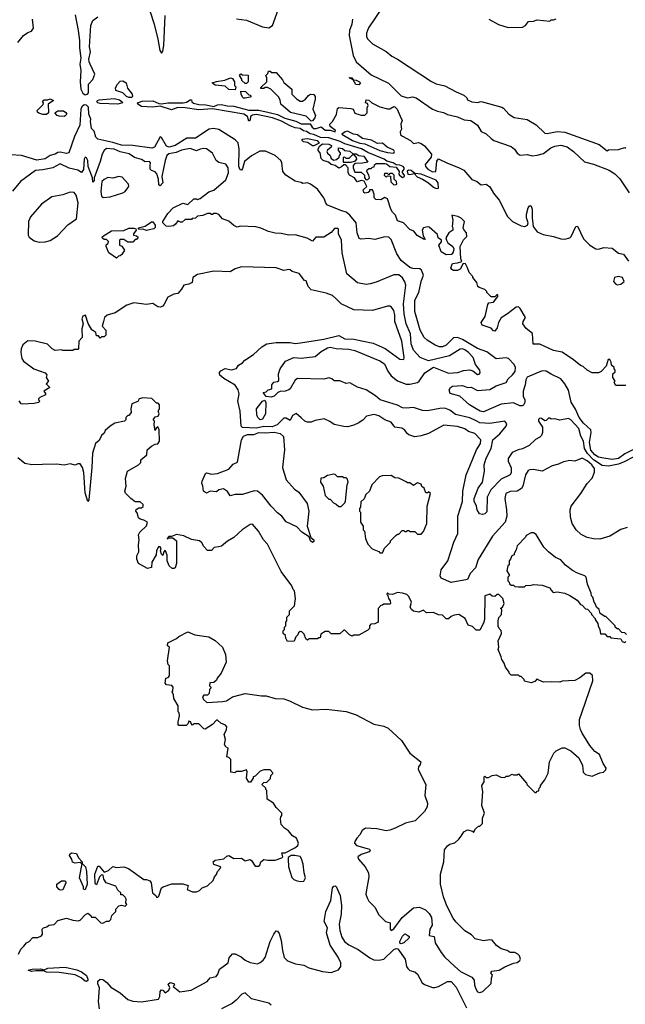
# Model space of a CAD drawing. Extents: x 2210602 to 2357277, y 510288 to 673808.
# Tile 397 of 464: x 2301990 to 2306840, y 636232 to 644122. Entities that reach past the tile are written whole.
import ezdxf

# ---------------------------------------------------------------- set-up
doc = ezdxf.new("R2010")
doc.units = 0

msp = doc.modelspace()

# ---------------------------------------------------------------- linework, layer by layer
at = {"layer": '0CON05XD'}
for points in [[(2303035.5, 644185), (2303065.4, 644085), (2303096.9, 643965), (2303112.5, 643875), (2303125, 643852.5), (2303135, 643870), (2303143.1, 643915), (2303155.5, 644155)], [(2303725, 644130), (2303805, 644118.6), (2303935, 644064.3), (2303985, 644057.5), (2304014.4, 644075.6), (2304070.5, 644229.5)], [(2304895, 644223.3), (2304783.9, 644056.1), (2304767.5, 644015), (2304767.5, 643985), (2304777.5, 643965), (2304815, 643928.8), (2304925, 643865.8), (2304969.1, 643829.1), (2305015.5, 643805.5), (2305287.7, 643627.7), (2305325, 643608.8), (2305395, 643591.2), (2305485, 643543.8), (2305546.1, 643516.1), (2305570, 643495), (2305575, 643480), (2305610, 643465), (2305655, 643457.5), (2305686.4, 643466.4), (2305850.7, 643420.7), (2305865, 643412.5), (2305906.1, 643366.1), (2305949.3, 643339.3), (2306055, 643322), (2306125, 643280), (2306195, 643214), (2306215, 643211.4), (2306295, 643226.5), (2306355, 643220.4), (2306631.7, 643121.7), (2306695, 643072.5), (2306705, 643080), (2306785, 643082.5), (2306835, 643097.5), (2306845, 643092.5)], [(2301975, 643940), (2302020, 643995), (2302055, 644020), (2302085, 644030), (2302100, 644055), (2302092.5, 644125)], [(2302435, 644160), (2302459.3, 644035), (2302467.5, 643955), (2302467.8, 643897.8), (2302479.2, 643815), (2302471.8, 643765), (2302479.5, 643715), (2302473.9, 643625), (2302480.5, 643565), (2302495, 643532.4), (2302515, 643519.6), (2302532.9, 643525), (2302540.7, 643535), (2302541.1, 643605), (2302575.9, 643644.1), (2302592.2, 643685), (2302555, 643765.8), (2302545, 643784), (2302542.9, 643805), (2302557.9, 643865), (2302549.3, 643905), (2302559.2, 644075), (2302576.7, 644115), (2302616.7, 644145)], [(2304655.5, 644125), (2304650.4, 644085), (2304631.5, 644035), (2304628.9, 643995), (2304660, 643835), (2304685, 643784), (2304805, 643680.6), (2304943.3, 643613.2), (2305045, 643512.9), (2305095, 643497.1), (2305135, 643504), (2305163.9, 643496.1), (2305295, 643404.4), (2305335, 643388), (2305385, 643377.5), (2305415, 643361.2), (2305495, 643343.8), (2305549.5, 643319.5), (2305602.5, 643315), (2305655, 643276.7), (2305685, 643226.7), (2305725, 643208), (2305765, 643171.2), (2305787.5, 643155), (2305925, 643106), (2305953.3, 643085), (2305975, 643052.5), (2305997, 643037), (2306055, 643041.2), (2306095, 643032), (2306135, 643035.8), (2306185, 643049.2), (2306243.7, 643096.3), (2306275, 643108.6), (2306325, 643117.5), (2306375, 643104), (2306425, 643066), (2306513, 642983), (2306585, 642965.6), (2306710, 642915), (2306755, 642885.7), (2306795, 642846), (2306870, 642735)], [(2305746.7, 644126.7), (2305825, 644082.5), (2305900.7, 644060.7), (2306017, 644063), (2306040, 644075), (2306065, 644107.5), (2306105, 644110), (2306135, 644120), (2306235, 644110), (2306245, 644120), (2306265, 644120), (2306285, 644130)], [(2304325, 643308.8), (2304285, 643348), (2304157.7, 643377.7), (2304080, 643445), (2304077, 643477), (2304065, 643500), (2304000, 643565), (2303975, 643580), (2303955, 643580), (2303945, 643570), (2303921.7, 643571.7), (2303921.7, 643578.3), (2303970, 643625), (2303970, 643655), (2303960, 643675), (2303978.3, 643691.7), (2303981.7, 643708.3), (2303995, 643710), (2304005, 643700), (2304045, 643700), (2304095, 643640), (2304105, 643620), (2304170, 643565), (2304170, 643525), (2304207, 643487), (2304235, 643470), (2304255, 643470), (2304280, 643485), (2304302.5, 643515), (2304317.5, 643525), (2304345, 643523.8), (2304355.7, 643505.7), (2304355.8, 643485), (2304338, 643405), (2304358.8, 643355), (2304354, 643335), (2304335, 643312.5), (2304325, 643308.8)], [(2302885, 643497.5), (2302865, 643497.5), (2302845, 643507.5), (2302816.2, 643536.2), (2302760, 643555), (2302757.5, 643575), (2302772.5, 643605), (2302795, 643630), (2302815, 643633.3), (2302842.5, 643615), (2302853, 643573), (2302890, 643525), (2302893, 643507), (2302885, 643497.5)], [(2303715, 643560), (2303665, 643562.5), (2303635, 643590), (2303555, 643597.5), (2303530, 643615), (2303565, 643627.5), (2303631.7, 643638.3), (2303677, 643657), (2303695, 643650), (2303710, 643625), (2303710, 643595), (2303720, 643585), (2303715, 643560)], [(2303805, 643610), (2303795, 643610), (2303770, 643635), (2303770, 643645), (2303750, 643675), (2303761.7, 643688.3), (2303775, 643680), (2303818.3, 643678.3), (2303820, 643625), (2303805, 643610)], [(2304705, 643600), (2304681.7, 643601.7), (2304660, 643640), (2304651.7, 643641.7), (2304650, 643650), (2304635, 643650), (2304631.7, 643658.3), (2304650, 643655), (2304660, 643640), (2304685, 643637.5), (2304710, 643625), (2304720, 643615), (2304705, 643600)], [(2303783, 643493), (2303775, 643500), (2303763.8, 643525), (2303761.7, 643548.3), (2303797, 643547), (2303825, 643520), (2303838.3, 643518.3), (2303840, 643505), (2303835, 643500), (2303795, 643493.3), (2303783, 643493)], [(2302205, 643362.5), (2302175, 643362.5), (2302143, 643373), (2302131.7, 643381.7), (2302130, 643395), (2302178.3, 643441.7), (2302180, 643455), (2302171.7, 643468.3), (2302185, 643480), (2302215, 643480), (2302235, 643487.5), (2302260, 643475), (2302217.5, 643445), (2302220, 643375), (2302205, 643362.5)], [(2302775, 643444.5), (2302635, 643450), (2302616.7, 643455), (2302606.7, 643465), (2302612.5, 643475), (2302625, 643478.6), (2302745, 643490), (2302788.7, 643478.7), (2302810, 643465), (2302812.5, 643455), (2302775, 643444.5)], [(2305997, 641807), (2305985, 641820), (2305965, 641817.5), (2305896.1, 641763.9), (2305845, 641733.3), (2305823.8, 641695), (2305815, 641652.5), (2305795, 641627.5), (2305785, 641630), (2305765, 641650), (2305692.5, 641675), (2305686.7, 641695), (2305716.4, 641743.6), (2305739.3, 641840.7), (2305747.5, 641852.5), (2305785, 641857.5), (2305820, 641905), (2305818.3, 641918.3), (2305811.7, 641918.3), (2305795, 641900), (2305765, 641900), (2305730, 641935), (2305730, 641945), (2305715, 641960), (2305670, 641975), (2305660, 641985), (2305650, 642015), (2305620, 642055), (2305620, 642065), (2305590, 642095), (2305577.5, 642135), (2305560, 642165), (2305541.7, 642168.3), (2305516.4, 642123.6), (2305496.4, 642113.6), (2305463.6, 642113.6), (2305450.7, 642120.7), (2305442.5, 642135), (2305455, 642167.5), (2305495, 642172.5), (2305530, 642185), (2305522.5, 642205), (2305517.5, 642305), (2305543, 642357), (2305570, 642385), (2305567.5, 642415), (2305550, 642435), (2305542.5, 642455), (2305552.5, 642505), (2305525, 642532.5), (2305500, 642545), (2305450, 642555), (2305457.5, 642515), (2305452.5, 642465), (2305460, 642455), (2305460, 642435), (2305427, 642413), (2305402.5, 642375), (2305406.7, 642355), (2305420, 642335), (2305457.5, 642305), (2305467, 642287), (2305461.7, 642258.3), (2305448.3, 642241.7), (2305405, 642237.5), (2305365, 642262.5), (2305347.5, 642315), (2305366.7, 642343.3), (2305367.5, 642355), (2305340, 642375), (2305335, 642400), (2305268.3, 642458.3), (2305255, 642463.3), (2305225, 642453.3), (2305213.3, 642435), (2305221.2, 642391.2), (2305238.3, 642361.7), (2305225, 642362.5), (2305173.9, 642393.9), (2305146.4, 642426.4), (2305115, 642440), (2305063.6, 642493.6), (2305015, 642510), (2305000, 642555), (2304975, 642580), (2304963, 642603), (2304936.4, 642686.4), (2304915, 642696.7), (2304881.7, 642678.3), (2304841.7, 642681.7), (2304830, 642695), (2304827.5, 642725), (2304815, 642760), (2304791.7, 642758.3), (2304790, 642745), (2304781.7, 642738.3), (2304755, 642732.5), (2304745, 642737.5), (2304741.7, 642758.3), (2304770, 642785), (2304748.3, 642828.3), (2304725, 642832.5), (2304693, 642823), (2304670, 642855), (2304630, 642875), (2304620, 642895), (2304620, 642935), (2304598.3, 642958.3), (2304585, 642960), (2304568.3, 642941.7), (2304545, 642932.5), (2304515, 642952.5), (2304485, 642962.5), (2304461.7, 642981.7), (2304420, 642995), (2304405, 643010), (2304397.5, 643055), (2304380, 643075), (2304380, 643085), (2304391.7, 643108.3), (2304415, 643127.5), (2304465.9, 643125.9), (2304487.5, 643115), (2304485, 643100), (2304453.6, 643076.4), (2304450, 643065), (2304453.6, 643053.6), (2304477.5, 643035), (2304485, 643010), (2304505, 642997.5), (2304528.3, 643001.7), (2304548.3, 643021.7), (2304550, 643035), (2304560, 643045), (2304560, 643055), (2304543, 643073), (2304543.9, 643096.1), (2304575, 643088.8), (2304593, 643073), (2304635, 643067.5), (2304658.3, 643048.3), (2304685, 643046.2), (2304705, 643032.5), (2304745, 643028), (2304778.3, 642981.7), (2304735, 642972.5), (2304675, 642970), (2304660, 642955), (2304660, 642935), (2304675, 642900), (2304725, 642900), (2304750, 642875), (2304750, 642855), (2304765, 642840), (2304778.3, 642841.7), (2304790, 642855), (2304787, 642877), (2304770, 642905), (2304771.7, 642918.3), (2304785, 642930), (2304805, 642930), (2304815, 642940), (2304828.3, 642941.7), (2304831.7, 642958.3), (2304845, 642970), (2304915, 642970), (2304927.3, 642967.3), (2304955, 642946), (2305005, 642940), (2305030, 642905), (2305027.5, 642885), (2305032.5, 642875), (2305055, 642857.5), (2305072.5, 642865), (2305072.5, 642875), (2305056.7, 642895), (2305056.7, 642905), (2305070, 642925), (2305070, 642935), (2305060.8, 642945), (2305035, 642956.2), (2305005, 642958.8), (2304980, 642975), (2304929.1, 642989.1), (2304907.5, 643005), (2304779.1, 643059.1), (2304728.1, 643088.1), (2304595, 643126.8), (2304556.5, 643146.5), (2304466.2, 643175), (2304399.1, 643179.1), (2304345, 643202.5), (2304315, 643206.2), (2304285.8, 643225), (2304261.5, 643231.5), (2304235, 643251.2), (2304195, 643256.5), (2304155, 643270.4), (2304087.8, 643307.7), (2304015, 643334.6), (2303885, 643362.3), (2303853.6, 643356.4), (2303838, 643345), (2303835, 643317.5), (2303825, 643310), (2303814.2, 643345), (2303785, 643363.8), (2303535, 643407.5), (2303425, 643399.2), (2303315, 643415.5), (2303255, 643417.3), (2303205, 643400), (2303115, 643430.4), (2303055, 643420), (2302965, 643427.5), (2302936.7, 643445), (2302932.5, 643455), (2302971.8, 643468.2), (2303055, 643472.9), (2303105, 643450), (2303125, 643448.2), (2303175, 643456.9), (2303300, 643455), (2303325, 643461.2), (2303355, 643480), (2303365, 643480), (2303367.5, 643465), (2303382.6, 643452.6), (2303423.1, 643443.1), (2303480.5, 643439.5), (2303545, 643427.5), (2303575, 643440.3), (2303605, 643441.4), (2303651.2, 643431.2), (2303705, 643428.7), (2303825, 643397.9), (2303905, 643396.2), (2303988.7, 643378.7), (2304055, 643362.3), (2304112.3, 643332.3), (2304200.1, 643310.1), (2304245, 643287.5), (2304315, 643288.8), (2304331.2, 643261.2), (2304345, 643250.9), (2304365, 643250), (2304405, 643263.8), (2304435, 643237.1), (2304476.2, 643236.2), (2304515, 643222.5), (2304520, 643235), (2304477, 643267), (2304472.5, 643285), (2304495, 643307.5), (2304527, 643363), (2304535, 643410), (2304545, 643417.5), (2304641.7, 643411.7), (2304660, 643405), (2304673, 643373), (2304725, 643356.7), (2304755, 643357.5), (2304772.5, 643375), (2304772.5, 643415), (2304780, 643435), (2304775, 643450), (2304760, 643455), (2304765, 643480), (2304785, 643477.5), (2304810, 643455), (2304875, 643422.5), (2304935, 643407.5), (2304955, 643407.5), (2304985, 643427.5), (2304995, 643423.8), (2305013.8, 643405), (2305037.7, 643347.7), (2305053.3, 643315), (2305042.5, 643285), (2305046.7, 643245), (2305037, 643223), (2305040.7, 643200.7), (2305055, 643187.5), (2305120, 643155), (2305145, 643130), (2305185, 643136.7), (2305205, 643130), (2305231.7, 643111.7), (2305287.5, 643045), (2305285, 643020), (2305238.3, 642961.7), (2305240, 642945), (2305258, 642925), (2305295, 642903.2), (2305322, 642905), (2305331.7, 642988.3), (2305345, 643007.5), (2305415, 642972.5), (2305505, 642937.5), (2305546.4, 642916.4), (2305611.7, 642841.7), (2305647.7, 642827.7), (2305685, 642800), (2305725, 642803.3), (2305755, 642782.5), (2305785, 642732.5), (2305830, 642675), (2305896.2, 642545), (2305936, 642505), (2306005, 642469.2), (2306035, 642465.8), (2306055.5, 642474.5), (2306061.4, 642495), (2306050, 642535), (2306049.4, 642565), (2306062.9, 642615), (2306075, 642632.5), (2306085, 642627.5), (2306093.2, 642603.2), (2306093.5, 642535), (2306101.5, 642465), (2306135, 642422), (2306181.7, 642401.7), (2306265, 642385.8), (2306325, 642366.2), (2306355.9, 642364.1), (2306395.8, 642374.2), (2306406.7, 642385), (2306443.9, 642466.1), (2306458.3, 642468.3), (2306506.2, 642365), (2306555.9, 642315.9), (2306605, 642286.7), (2306625, 642283.3), (2306667, 642297), (2306735, 642292.5), (2306785, 642252.5), (2306825, 642242.5), (2306865, 642187.5)], [(2306905, 640677.1), (2306835, 640643.2), (2306785, 640606.8), (2306735, 640597.4), (2306651, 640611), (2306625, 640617.4), (2306595, 640634.8), (2306565, 640673.5), (2306552.9, 640735), (2306567.3, 640815), (2306563.6, 640835), (2306505, 640888.7), (2306469.7, 640935), (2306441.9, 641001.9), (2306407.2, 641057.2), (2306383.8, 641153.8), (2306355.8, 641205), (2306323.8, 641245), (2306245, 641280.8), (2306205, 641305.8), (2306175, 641308), (2306053.3, 641256.7), (2306043.4, 641236.6), (2306037.8, 641195), (2306021.8, 641145), (2306023.3, 641105), (2306034.4, 641075), (2306034.5, 641055), (2306025.4, 641034.6), (2306015, 641027.1), (2305995, 641028.6), (2305945, 641051.9), (2305845, 641040.5), (2305705, 640979.1), (2305678.8, 640985), (2305645, 641004.4), (2305591.2, 641035), (2305515, 641106.2), (2305437.5, 641127.5), (2305430, 641155), (2305438.8, 641175), (2305455, 641185.6), (2305535, 641190), (2305575, 641176), (2305605, 641177.1), (2305655, 641151.1), (2305755, 641158.5), (2305805, 641187.1), (2305885, 641216.2), (2305902.5, 641245), (2305937.5, 641275), (2305956.9, 641303.1), (2305960.9, 641335), (2305949.8, 641359.8), (2305905, 641406.9), (2305885, 641413.6), (2305805, 641405.7), (2305730.6, 641460.6), (2305656.2, 641486.2), (2305535, 641560.4), (2305495, 641576.5), (2305465, 641571.8), (2305406.4, 641513.6), (2305375, 641500.7), (2305352, 641502), (2305316, 641515), (2305253.4, 641553.4), (2305229.5, 641575), (2305196.5, 641635), (2305155.5, 641785), (2305154.4, 641875), (2305186.4, 641935), (2305205.5, 642024.5), (2305224.3, 642075), (2305206.5, 642115), (2305193.3, 642125), (2305137.9, 642127.9), (2305115, 642136.1), (2305043.6, 642193.6), (2305009.1, 642245), (2304965, 642362), (2304945, 642380.5), (2304915, 642382.1), (2304835, 642361.1), (2304785, 642369.2), (2304725, 642363.1), (2304707.5, 642367.5), (2304693.6, 642415), (2304685.4, 642495), (2304634.5, 642555), (2304605, 642580), (2304569.2, 642589.2), (2304455, 642636.9), (2304441.1, 642651.1), (2304432.5, 642675), (2304425.7, 642695.7), (2304375, 642763.3), (2304317.5, 642805), (2304295, 642813.8), (2304258.3, 642808.3), (2304245, 642816.7), (2304195, 642827.1), (2304121.2, 642875), (2304096, 642905), (2304089.2, 642975), (2304080, 642995), (2304035, 643032.5), (2303958.8, 643068.8), (2303912, 643068), (2303845, 643030.8), (2303791.4, 642985), (2303775, 642928.8), (2303765, 642916.2), (2303755, 642918.8), (2303743.8, 642945), (2303746.9, 643085), (2303740.6, 643135), (2303715, 643160.5), (2303585, 643241.4), (2303541.2, 643251.2), (2303506.2, 643245), (2303397.4, 643172.6), (2303328, 643172), (2303235.2, 643114.8), (2303188.1, 643101.9), (2303165, 643109.2), (2303125, 643177.5), (2303115, 643182.5), (2303070, 643100), (2303047.7, 643092.3), (2302895, 643114.2), (2302805, 643116.8), (2302735, 643139.3), (2302614.5, 643164.5), (2302599.4, 643179.4), (2302585, 643230), (2302565, 643250), (2302556.2, 643305), (2302559.7, 643325), (2302544.6, 643364.6), (2302541, 643421), (2302525, 643438.4), (2302505, 643440.3), (2302486.5, 643425), (2302478.7, 643405), (2302472.5, 643277.5), (2302427.5, 643185), (2302384.3, 643055.7), (2302365, 643051.1), (2302315, 643059.5), (2302295, 643056.7), (2302275, 643044.5), (2302235, 643033.2), (2302195, 643007.5), (2302126.3, 642996.3), (2302005, 643032.9), (2301915, 643039.1)], [(2302345, 643347.5), (2302305, 643350), (2302290, 643355), (2302270, 643375), (2302295, 643392.5), (2302341.7, 643391.7), (2302359.3, 643379.3), (2302367.5, 643365), (2302355, 643352.5), (2302345, 643347.5)], [(2304345, 643110), (2304335, 643110), (2304295, 643137.5), (2304263, 643143), (2304253, 643153), (2304252.5, 643165), (2304295, 643168.8), (2304372.5, 643155), (2304388.3, 643131.7), (2304345, 643110)], [(2304985, 643053.1), (2304992, 643065), (2304985, 643075.8), (2304931.7, 643101.7), (2304895, 643132.5), (2304855, 643130), (2304807.3, 643157.3), (2304735, 643170.8), (2304695, 643198.6), (2304663.3, 643205), (2304615, 643227.5), (2304595.8, 643224.2), (2304570, 643205), (2304655, 643152.9), (2304713, 643133), (2304755, 643126.7), (2304875, 643074), (2304935, 643057.8), (2304985, 643053.1)], [(2306975, 640654.2), (2306831.3, 640578.7), (2306785, 640560.5), (2306704.7, 640544.7), (2306655, 640550), (2306585, 640596.5), (2306538.3, 640645), (2306513.2, 640685), (2306505.8, 640745), (2306483.6, 640785), (2306468.1, 640845), (2306405, 640916.2), (2306385, 640926.7), (2306315, 640912.5), (2306275, 640922.5), (2306245, 640920), (2306235, 640930), (2306225, 640930), (2306205, 640910), (2306195, 640907.5), (2306167.7, 640927.7), (2306155, 640928.8), (2306145, 640917.5), (2306144.5, 640905), (2306176.2, 640856.2), (2306177.1, 640815), (2306168.9, 640791.1), (2306155, 640776), (2306120.6, 640759.4), (2306071.2, 640708.8), (2306016.7, 640683.3), (2305983.3, 640676.7), (2305935, 640653.3), (2305901.9, 640605), (2305901.4, 640585), (2305925, 640530), (2305925.6, 640494.4), (2305918.8, 640475), (2305845, 640440), (2305762.5, 640355), (2305734.3, 640295), (2305730.7, 640179.3), (2305715, 640163.3), (2305695, 640156.7), (2305673.3, 640163.3), (2305653.6, 640193.6), (2305649.2, 640225), (2305630.6, 640265), (2305628.6, 640285), (2305661.1, 640368.9), (2305696.9, 640415), (2305712, 640505), (2305710.8, 640555), (2305725, 640607.5), (2305764.6, 640685.4), (2305778.5, 640755), (2305835.8, 640804.2), (2305886.9, 640865), (2305890.6, 640885), (2305875, 640905.6), (2305755, 640885.6), (2305675, 640892.2), (2305645, 640906.5), (2305595, 640931.8), (2305478.9, 640958.9), (2305435, 640992.2), (2305395, 641008.2), (2305355, 641007.3), (2305255, 640987.5), (2305215, 640990), (2305145, 641015.5), (2305085, 641008.6), (2305055, 641013.1), (2305015, 641032.5), (2304878, 641075), (2304839.1, 641109.1), (2304765, 641155.7), (2304695, 641176.2), (2304635, 641212.5), (2304605, 641207.5), (2304555, 641227.5), (2304508.3, 641228.3), (2304490, 641245), (2304465, 641252.5), (2304425, 641241.2), (2304214.2, 641245.8), (2304195.7, 641234.3), (2304155.7, 641165), (2304145, 641156), (2304115, 641144.2), (2304075, 641144), (2304055.9, 641134.1), (2304026.7, 641105), (2304005, 641096.2), (2303965, 641102.5), (2303940, 641135), (2303965, 641140), (2303980, 641155), (2304010, 641165), (2304010, 641195), (2304025, 641217.5), (2304055, 641222.5), (2304065, 641230), (2304063.6, 641283.6), (2304075.7, 641325), (2304117.5, 641385), (2304185, 641416.2), (2304245, 641408.9), (2304355, 641422), (2304405, 641463.8), (2304455, 641493.8), (2304475, 641497.5), (2304525, 641487.5), (2304625, 641482.5), (2304675, 641470.8), (2304875, 641389.2), (2304910.8, 641365), (2304937.5, 641305), (2304965, 641268.6), (2305015, 641228.6), (2305085, 641200.8), (2305115, 641200.6), (2305176, 641215), (2305189.2, 641225), (2305235, 641292.5), (2305305, 641338), (2305425, 641289.1), (2305498.8, 641295), (2305545, 641310.4), (2305595, 641317.1), (2305618.3, 641308.3), (2305655, 641278.8), (2305668.3, 641281.7), (2305676.4, 641293.6), (2305673.8, 641315), (2305639.2, 641359.2), (2305621.1, 641415), (2305585, 641455.6), (2305555, 641477.7), (2305535, 641484.5), (2305517.5, 641482.5), (2305432.1, 641427.9), (2305265, 641388.1), (2305198, 641415), (2305142.7, 641472.7), (2305125.6, 641525), (2305119.6, 641605), (2305085, 641686.2), (2305068.9, 641765), (2305064.7, 641845.3), (2305082, 641995), (2305075, 642022.5), (2305055, 642052.5), (2305025, 642077.5), (2304985, 642078.8), (2304845, 642020), (2304796.2, 642006.2), (2304765, 642001.2), (2304695, 642013.8), (2304608.8, 642085), (2304572, 642255), (2304565.8, 642355), (2304542.5, 642405), (2304543, 642443), (2304535, 642450), (2304511.7, 642448.3), (2304483, 642417), (2304425, 642380), (2304361.7, 642378.3), (2304335, 642346.7), (2304292.1, 642372.1), (2304195, 642397.1), (2304145, 642394.4), (2304085, 642408), (2304035, 642411.2), (2303982.5, 642425), (2303922.3, 642452.3), (2303881.2, 642461.2), (2303755, 642466.7), (2303730.7, 642460.7), (2303705, 642472.5), (2303665, 642507.5), (2303615, 642527.5), (2303585, 642560), (2303565, 642570), (2303545, 642570), (2303535, 642560), (2303525, 642560), (2303515, 642570), (2303495, 642570), (2303457, 642553), (2303415, 642547.5), (2303397, 642533), (2303371.7, 642528.3), (2303365, 642520), (2303315, 642520), (2303291.7, 642498.3), (2303278.3, 642498.3), (2303255, 642510), (2303237.7, 642482.3), (2303220.8, 642469.2), (2303185, 642463.8), (2303162.5, 642467.5), (2303136.2, 642495), (2303136.2, 642505), (2303175, 642570), (2303220, 642615), (2303295, 642652.5), (2303335, 642640), (2303385, 642685.8), (2303406.4, 642686.4), (2303415, 642680), (2303435, 642688.8), (2303505, 642743.8), (2303545, 642756.2), (2303641.1, 642838.9), (2303661.5, 642895), (2303658.5, 642935), (2303642, 642965), (2303585, 642978.9), (2303562.7, 642992.7), (2303535, 643053.3), (2303485, 643087.1), (2303465, 643090.8), (2303435, 643085.8), (2303405, 643072.5), (2303355, 643090), (2303286.9, 643076.9), (2303241.9, 643058.1), (2303185, 643046.8), (2303169.1, 643035), (2303155.3, 642995), (2303129.4, 642865), (2303136.2, 642815), (2303115, 642790), (2303105, 642800), (2303102, 642845), (2303087.5, 642887.5), (2303075, 642903.3), (2303044.6, 642914.6), (2303033.8, 642925), (2303033.8, 642955), (2303036, 642976), (2303030, 642985), (2302994.1, 642984.1), (2302965, 643001.2), (2302908.8, 643018.8), (2302867.6, 643047.6), (2302794.1, 643064.1), (2302745, 643084), (2302685, 643089.2), (2302666.7, 643075), (2302650, 643045), (2302634.6, 642985), (2302586.2, 642855), (2302585, 642830), (2302575, 642820), (2302573.3, 642855), (2302538.8, 642945), (2302536.2, 642995), (2302525, 643015.7), (2302515, 643021.4), (2302505, 643003.3), (2302499.5, 642920.5), (2302485, 642897.5), (2302456.1, 642916.1), (2302385, 642932.2), (2302315, 642967.5), (2302255, 642933.8), (2302175, 642918.5), (2302115.7, 642914.3), (2301995, 642826.7), (2301932.7, 642747.3)], [(2304645, 642980), (2304678.3, 642991.7), (2304690, 643005), (2304687, 643017), (2304668.3, 643038.3), (2304655, 643040), (2304625, 643010), (2304605, 643010), (2304595, 643020), (2304581.7, 643018.3), (2304581.7, 642981.7), (2304645, 642980)], [(2305325, 642769.2), (2305345, 642773.3), (2305342.2, 642815), (2305324.3, 642835), (2305205, 642884.4), (2305155, 642890), (2305125, 642914.3), (2305103.5, 642916.5), (2305092.5, 642907.5), (2305097.5, 642885), (2305115, 642880.8), (2305148.3, 642888.3), (2305172.7, 642862.7), (2305215.5, 642845.5), (2305265, 642814.2), (2305305, 642779.2), (2305325, 642769.2)], [(2302658.1, 642698.1), (2302715, 642702.9), (2302815.6, 642734.4), (2302835, 642746.2), (2302856.7, 642775), (2302862.5, 642785), (2302860, 642805), (2302811.2, 642861.2), (2302785, 642866.2), (2302735, 642851.2), (2302695, 642857.5), (2302665, 642842.7), (2302648.2, 642825), (2302639.4, 642745), (2302645, 642707.5), (2302658.1, 642698.1)], [(2304985, 642800), (2305005, 642802.5), (2305010, 642805), (2305007.5, 642825), (2304990, 642845), (2304990, 642875), (2304975, 642890), (2304955, 642890), (2304945, 642880), (2304935, 642890), (2304911.7, 642888.3), (2304910, 642875), (2304925, 642860), (2304935, 642870), (2304958.3, 642868.3), (2304961.7, 642821.7), (2304985, 642800)], [(2302145, 642340), (2302195, 642343.3), (2302235, 642353.8), (2302291.2, 642388.8), (2302375, 642478.8), (2302444.2, 642525.8), (2302458.8, 642655), (2302442.2, 642715), (2302425, 642736), (2302395, 642740), (2302335, 642718.8), (2302246.4, 642703.6), (2302163.3, 642645), (2302075, 642542.5), (2302061.2, 642505), (2302057.5, 642395), (2302065, 642380), (2302105, 642351.2), (2302145, 642340)], [(2302765, 642210), (2302702.5, 642255), (2302682.5, 642305), (2302683, 642317), (2302698.3, 642331.7), (2302700, 642345), (2302685, 642360), (2302665, 642360), (2302655, 642367.5), (2302650, 642375), (2302653.3, 642385), (2302725, 642430), (2302825, 642433.3), (2302865, 642451.2), (2302905, 642451.2), (2302920, 642445), (2302922.5, 642435), (2302900, 642405), (2302900, 642395), (2302925, 642390), (2302938.3, 642378.3), (2302925, 642360), (2302915, 642360), (2302895, 642340), (2302855, 642340), (2302825, 642360), (2302795, 642360), (2302790, 642355), (2302790, 642315), (2302808.3, 642308.3), (2302830, 642275), (2302808.3, 642241.7), (2302795, 642230), (2302781.7, 642228.3), (2302765, 642210)], [(2303005, 642432.5), (2302975, 642442.5), (2302945, 642440), (2302940, 642445), (2302942.5, 642455), (2302995, 642467.5), (2303045, 642502.5), (2303055, 642502.5), (2303075.5, 642475.5), (2303074.1, 642455.9), (2303065, 642446.7), (2303005, 642432.5)], [(2306855, 640052.5), (2306804, 640036), (2306715, 639983.3), (2306635, 639960), (2306585, 639962.5), (2306533.6, 639973.6), (2306487, 639997), (2306447.5, 640035), (2306413.3, 640085), (2306400, 640135), (2306398.8, 640195), (2306406.7, 640225), (2306483.3, 640325), (2306534.2, 640405.8), (2306575, 640447.5), (2306594.5, 640495.5), (2306593.6, 640525), (2306572.1, 640555), (2306535, 640586.8), (2306495, 640608), (2306435, 640583.8), (2306395, 640590), (2306345, 640578.8), (2306305, 640560), (2306254.1, 640545.9), (2306175, 640503.3), (2306105, 640518), (2306075, 640516), (2306061.2, 640508.8), (2306041.4, 640475), (2306020.5, 640385), (2306010, 640365), (2305975, 640344.5), (2305917.3, 640342.7), (2305883.8, 640325), (2305874.3, 640285), (2305888.9, 640195), (2305891.5, 640145), (2305877.1, 640095), (2305776.1, 639983.9), (2305662.6, 639797.4), (2305641.1, 639728.9), (2305598, 639685), (2305575, 639637.5), (2305445, 639611.2), (2305366.1, 639646.1), (2305356.2, 639665), (2305365.7, 639714.3), (2305420, 639785), (2305467.8, 639935), (2305498.5, 640005), (2305498.2, 640145), (2305535, 640262.5), (2305539.2, 640345), (2305566.2, 640475), (2305594.2, 640544.2), (2305648.9, 640675), (2305679.4, 640725), (2305682.5, 640755), (2305636, 640805), (2305583.6, 640823.6), (2305555, 640844.2), (2305495, 640862.5), (2305385.8, 640874.2), (2305262.5, 640805), (2305205, 640787.5), (2305155, 640780), (2305107.5, 640795), (2305093.3, 640805), (2305073.9, 640833.9), (2305049.1, 640849.1), (2304995, 640856.2), (2304966.1, 640896.1), (2304915, 640916.2), (2304865, 640948.8), (2304827.7, 640957.7), (2304767.5, 640945), (2304740, 640915), (2304705, 640892), (2304665, 640872.5), (2304615, 640860.8), (2304585, 640861.4), (2304507.7, 640877.7), (2304473.6, 640903.6), (2304427, 640923), (2304355, 640910), (2304325, 640897.5), (2304295, 640897.5), (2304272.5, 640905), (2304245, 640932.5), (2304205, 640967.5), (2304175, 640950), (2304155, 640910), (2304125, 640930), (2304105, 640928), (2304052, 640875), (2304011.6, 640858.4), (2303945, 640861.2), (2303885, 640848.1), (2303774.1, 640854.1), (2303764.5, 640865), (2303755.6, 640984.4), (2303737.5, 641065), (2303747.8, 641125), (2303739.2, 641155), (2303714.3, 641194.3), (2303625, 641247.5), (2303593.6, 641273.6), (2303590, 641285), (2303590, 641295), (2303600.7, 641309.3), (2303635, 641326.7), (2303685, 641316.7), (2303725, 641327.5), (2303742.5, 641355), (2303775, 641373.3), (2303793.3, 641395), (2303861.7, 641438.3), (2303929.7, 641500.3), (2303970, 641525), (2304045, 641536.6), (2304155, 641534.6), (2304195, 641526.8), (2304238.3, 641531.7), (2304425, 641562.2), (2304545, 641591.5), (2304595, 641563.6), (2304665, 641561.8), (2304820.6, 641530.6), (2304917.8, 641487.8), (2305035, 641402), (2305065, 641400), (2305068, 641415), (2305049.6, 641545), (2304994.5, 641705), (2304993.6, 641755), (2304985, 641792.5), (2304968.3, 641818.3), (2304955, 641826), (2304935, 641826), (2304815, 641790.8), (2304665, 641798), (2304565, 641845.8), (2304522.5, 641887.5), (2304495, 641910.9), (2304445, 641931.8), (2304325, 641956.7), (2304300, 641985), (2304285, 642030), (2304271.7, 642031.7), (2304229.3, 642089.3), (2304173, 642103), (2304157, 642117), (2304145, 642120), (2304105, 642112.5), (2304045, 642134.4), (2303765, 642142), (2303714.4, 642125.6), (2303675, 642102), (2303545, 642105.8), (2303415, 642081.2), (2303377.5, 642055), (2303370, 642015), (2303345, 642003.3), (2303303.9, 641996.1), (2303285, 641962.5), (2303255, 641927.5), (2303225, 641922.5), (2303175, 641897.5), (2303147.3, 641842.7), (2303135, 641827.5), (2303115, 641817.5), (2303095, 641820), (2303055, 641848.8), (2303005, 641841.2), (2302905, 641853.8), (2302847.5, 641835), (2302755, 641773.3), (2302690, 641755), (2302670, 641735), (2302660, 641705), (2302650, 641665), (2302680, 641635), (2302680, 641595), (2302665, 641580), (2302645, 641580), (2302635, 641570), (2302620, 641590), (2302605, 641590), (2302600, 641615), (2302567.7, 641637.7), (2302536.9, 641686.9), (2302516.7, 641755), (2302495, 641746.2), (2302488, 641725), (2302498.8, 641685), (2302486.2, 641645), (2302489.2, 641575), (2302463.3, 641545), (2302461.7, 641488.3), (2302455, 641480), (2302425, 641480), (2302415, 641472.5), (2302335, 641472.5), (2302325, 641477.5), (2302275, 641472.5), (2302250, 641485), (2302211.7, 641521.7), (2302113, 641547), (2302055, 641547.5), (2302014.2, 641515.8), (2302001.2, 641485), (2301998, 641455), (2302006.1, 641406.1), (2302020, 641385), (2302102.5, 641325), (2302193.6, 641293.6), (2302207, 641277), (2302202.5, 641255), (2302220, 641225), (2302202.5, 641205), (2302230, 641175), (2302182.5, 641145), (2302196.7, 641126.7), (2302197.5, 641115), (2302150, 641095), (2302140, 641085), (2302140, 641075), (2302150, 641065), (2302140, 641055), (2302105, 641046.7), (2302015, 641042), (2302002.5, 641045), (2301985, 641067.5)], [(2306775, 641997.5), (2306805, 642002.5), (2306830, 642025), (2306817.5, 642055), (2306785, 642063.3), (2306752.5, 642055), (2306746.7, 642025), (2306763.6, 642003.6), (2306775, 641997.5)], [(2306845, 641190), (2306765, 641190), (2306750, 641215), (2306760, 641225), (2306740, 641255), (2306740, 641285), (2306758.3, 641301.7), (2306760, 641315), (2306750, 641325), (2306750, 641335), (2306730, 641355), (2306727, 641377), (2306715, 641400), (2306701.7, 641398.3), (2306687.5, 641345), (2306646.4, 641303.6), (2306625, 641292.5), (2306575, 641292.5), (2306533.9, 641313.9), (2306502.5, 641342.5), (2306481.7, 641351.7), (2306425, 641397.5), (2306335, 641457.5), (2306265, 641471.2), (2306155, 641522.5), (2306101.7, 641521.7), (2306097, 641607), (2306047, 641647), (2306020, 641685), (2306022.5, 641705), (2306040, 641735), (2305997, 641807)], [(2305525, 637580), (2305547.5, 637615), (2305575, 637630), (2305615, 637620), (2305625, 637610), (2305640.7, 637639.3), (2305665, 637660), (2305675, 637660), (2305695, 637680), (2305697.5, 637725), (2305712.5, 637765), (2305690, 637825), (2305700, 637935), (2305690, 637985), (2305710, 638015), (2305710, 638055), (2305715, 638060), (2305725, 638050), (2305745, 638050), (2305773, 638067), (2305805, 638070), (2305843, 638053), (2305875, 638050), (2305885, 638060), (2305905, 638060), (2305933, 638077), (2305945, 638070), (2305975, 638070), (2305985, 638080), (2306050, 638005), (2306055, 637990), (2306115, 637930), (2306125, 637930), (2306135, 637940), (2306148.3, 637941.7), (2306150, 637965), (2306160, 637975), (2306160, 637985), (2306195, 638030), (2306222.5, 638085), (2306232.5, 638175), (2306267.5, 638245), (2306285, 638262.5), (2306335, 638287.5), (2306355, 638287.5), (2306405, 638262.5), (2306466.7, 638206.7), (2306497, 638147), (2306503, 638093), (2306520, 638075), (2306575, 638060), (2306635, 638087.5), (2306665, 638092.5), (2306685, 638110), (2306687.5, 638125), (2306663.3, 638163.3), (2306632.5, 638235), (2306597, 638257), (2306557, 638307), (2306493.3, 638405), (2306480, 638435), (2306473, 638467), (2306473.3, 638515), (2306493.9, 638576.1), (2306580, 638825), (2306576.4, 638866.4), (2306557, 638887), (2306523, 638887), (2306475, 638847.5), (2306435, 638827.5), (2306335, 638822.5), (2306315, 638813.3), (2306245, 638817.5), (2306185, 638812.5), (2306141.7, 638831.7), (2306135, 638840), (2306115, 638820), (2306085, 638807.5), (2306033, 638823), (2306030, 638835), (2306005, 638860), (2305995, 638860), (2305985, 638870), (2305925, 638870), (2305910, 638885), (2305910, 638895), (2305880, 638935), (2305870, 638965), (2305850, 638995), (2305847, 639017), (2305822.5, 639075), (2305827.5, 639095), (2305822.5, 639145), (2305847.5, 639205), (2305847, 639227), (2305830, 639245), (2305823, 639263), (2305822.5, 639305), (2305828.3, 639331.7), (2305847.5, 639355), (2305850, 639395), (2305840, 639405), (2305859.3, 639420.7), (2305870, 639445), (2305858, 639485), (2305827.5, 639517.5), (2305815, 639516.2), (2305795, 639500), (2305775, 639503.8), (2305755, 639520), (2305714.1, 639505.9), (2305713, 639317), (2305703.9, 639286.1), (2305675, 639230), (2305645, 639230), (2305615, 639260), (2305581.7, 639271.7), (2305556.7, 639325), (2305507, 639357), (2305468.3, 639351.7), (2305445, 639340), (2305425, 639320), (2305405, 639320), (2305375, 639350), (2305343, 639353), (2305305, 639372.5), (2305248.3, 639368.3), (2305225, 639390), (2305186.4, 639373.6), (2305145, 639382.5), (2305127.5, 639395), (2305117.5, 639415), (2305127.5, 639455), (2305105, 639500), (2305090, 639515), (2305055, 639527.5), (2305015, 639532.5), (2304975, 639517.5), (2304945, 639520), (2304935, 639530), (2304930, 639515), (2304938.3, 639508.3), (2304943, 639483), (2304957.5, 639465), (2304960, 639445), (2304955, 639440), (2304905, 639440), (2304895, 639430), (2304881.7, 639428.3), (2304860, 639405), (2304860, 639295), (2304835, 639280), (2304801.7, 639278.3), (2304790, 639265), (2304790, 639245), (2304778.3, 639231.7), (2304705, 639190), (2304665, 639190), (2304653, 639183), (2304631.7, 639191.7), (2304595, 639230), (2304585, 639230), (2304555, 639200), (2304485, 639200), (2304465, 639220), (2304435, 639220), (2304401.7, 639198.3), (2304395, 639170), (2304385, 639170), (2304375, 639160), (2304305, 639160), (2304295, 639150), (2304281.7, 639161.7), (2304268.3, 639198.3), (2304248.3, 639218.3), (2304235, 639220), (2304221.7, 639208.3), (2304218.3, 639191.7), (2304201.7, 639178.3), (2304188.3, 639141.7), (2304135, 639140), (2304120, 639165), (2304118.3, 639188.3), (2304100, 639205), (2304100, 639225), (2304110, 639235), (2304110, 639255), (2304120, 639265), (2304120, 639295), (2304130, 639305), (2304130, 639335), (2304150, 639355), (2304150, 639385), (2304190, 639425), (2304197.5, 639485), (2304190, 639545), (2304180, 639555), (2304170, 639585), (2304085, 639700), (2303975, 639920), (2303942.5, 639955), (2303903, 640023), (2303855, 640080), (2303835, 640077.5), (2303772.5, 640035), (2303705, 639972.5), (2303655, 639942.5), (2303605, 639902.5), (2303583, 639897), (2303548.3, 639891.7), (2303525, 639870), (2303495, 639870), (2303465, 639900), (2303449.3, 639929.3), (2303430, 639945), (2303365, 639957.5), (2303305, 639986.7), (2303245, 639996.7), (2303205, 639980), (2303185, 639980), (2303170, 639965), (2303175, 639960), (2303180, 639970), (2303215, 639970), (2303246.7, 639945), (2303246.2, 639765), (2303235, 639730), (2303225, 639723.8), (2303210, 639725), (2303187.5, 639745), (2303170, 639785), (2303170.7, 639830.7), (2303157, 639867), (2303151.7, 639868.3), (2303143, 639857), (2303135, 639830), (2303125, 639840), (2303117.5, 639865), (2303122.5, 639885), (2303115, 639897.5), (2303105, 639900), (2303095, 639890), (2303086.7, 639865), (2303083.8, 639835), (2303048.8, 639775), (2303046.4, 639733.6), (2303013.6, 639723.6), (2302940, 639765), (2302928.3, 639798.3), (2302927.5, 639825), (2302943, 639857), (2302940, 639915), (2302947.5, 639955), (2302942.5, 639995), (2302952.5, 640015), (2303005, 640067.5), (2303012.5, 640095), (2302985, 640112.5), (2302955, 640120), (2302941.7, 640131.7), (2302931.7, 640171.7), (2302920, 640185), (2302923, 640197), (2302945, 640210), (2302965, 640210), (2302978.3, 640221.7), (2302978.3, 640238.3), (2302955, 640260), (2302915, 640260), (2302880, 640285), (2302838.3, 640328.3), (2302832.5, 640345), (2302842.5, 640385), (2302837.5, 640445), (2302852.5, 640505), (2302940, 640555), (2302960, 640575), (2302960, 640595), (2303006.7, 640635), (2303010, 640675), (2303045.7, 640704.3), (2303075, 640720), (2303097, 640723), (2303110, 640745), (2303106.4, 640836.4), (2303095, 640860), (2303081.7, 640848.3), (2303075, 640830), (2303067.5, 640875), (2303070, 640905), (2303060, 640915), (2303075, 640940), (2303100, 640945), (2303106.7, 640965), (2303100, 640985), (2303110, 641005), (2303110, 641035), (2303098.3, 641048.3), (2303085, 641050), (2303047, 641087), (2302975, 641092.5), (2302947, 641083), (2302935, 641062.5), (2302887, 641043), (2302880, 641005), (2302882.5, 640975), (2302865, 640950), (2302855, 640950), (2302840, 640935), (2302840, 640915), (2302830, 640905), (2302751.2, 640888.8), (2302713.8, 640866.2), (2302675, 640830), (2302665, 640810), (2302645, 640790), (2302625, 640750), (2302597.5, 640725), (2302572.3, 640647.7), (2302568.6, 640535), (2302542.5, 640275), (2302535, 640262.5), (2302515, 640330), (2302504.4, 640495), (2302492.5, 640535), (2302475, 640562.5), (2302455, 640563.3), (2302435, 640553.8), (2302393, 640563), (2302345, 640552.5), (2302285, 640560.6), (2302171.9, 640558.1), (2302086.4, 640556.4), (2302031.2, 640565), (2301975, 640611.2)], [(2303915, 640916.7), (2303896.7, 640935), (2303890, 640955), (2303887.5, 641005), (2303933.3, 641065), (2303953, 641073), (2303961.2, 641055), (2303958, 640965), (2303935, 640920), (2303915, 640916.7)], [(2304335, 639933.3), (2304317.5, 639945), (2304307.5, 639977.5), (2304248.8, 640015), (2304208.8, 640058.8), (2304125, 640098.8), (2304088.8, 640145), (2304055, 640171.2), (2304003.8, 640225), (2303933.2, 640313.2), (2303895, 640343.8), (2303867, 640347), (2303775, 640318.8), (2303715, 640316.2), (2303675, 640307.5), (2303655, 640342.5), (2303623, 640363), (2303585, 640356.2), (2303565, 640340), (2303515, 640343.3), (2303485, 640327.5), (2303461.2, 640345), (2303456.1, 640386.1), (2303447.5, 640405), (2303450, 640425), (2303477.5, 640485), (2303485, 640490), (2303525, 640481.2), (2303574.1, 640485.9), (2303665, 640520), (2303700.5, 640559.5), (2303733, 640577), (2303767.1, 640755), (2303782.9, 640785), (2303815, 640799.5), (2303865, 640798.8), (2303905, 640814.8), (2303955, 640811.4), (2304027.6, 640817.6), (2304076.9, 640806.9), (2304102.7, 640782.7), (2304110.4, 640675), (2304094.7, 640535), (2304123.2, 640435), (2304190.3, 640360.3), (2304225, 640336.2), (2304292.5, 640245), (2304304.2, 640185), (2304292.7, 640062.7), (2304321.7, 639971.7), (2304346.7, 639955), (2304345, 639940), (2304335, 639933.3)], [(2304565, 640220), (2304595, 640250), (2304600, 640265), (2304612.5, 640395), (2304620, 640415), (2304615, 640440), (2304605, 640450), (2304585, 640450), (2304575, 640460), (2304535, 640460), (2304517, 640477), (2304505, 640480), (2304455, 640470), (2304425, 640450), (2304401.7, 640448.3), (2304400, 640415), (2304420, 640385), (2304435, 640310), (2304465, 640280), (2304475, 640280), (2304501.7, 640251.7), (2304525, 640240), (2304545, 640220), (2304565, 640220)], [(2304895, 639850), (2304911.7, 639888.3), (2304960, 639935), (2304960, 639945), (2305001.7, 639988.3), (2305015, 640000), (2305025, 640000), (2305051.7, 640028.3), (2305065, 640030), (2305075, 640020), (2305085, 640020), (2305095, 640030), (2305105, 640030), (2305115, 640020), (2305155, 640020), (2305175, 640000), (2305205, 640000), (2305225, 640020), (2305250, 640085), (2305253.3, 640225), (2305280, 640325), (2305265, 640340), (2305255, 640330), (2305241.7, 640331.7), (2305228.3, 640368.3), (2305211.7, 640381.7), (2305205, 640400), (2305175, 640410), (2305145, 640390), (2305115, 640410), (2305095, 640410), (2305085, 640420), (2305025, 640447.5), (2304995, 640450), (2304965, 640470), (2304893, 640467), (2304871.7, 640458.3), (2304810, 640395), (2304790, 640345), (2304761.7, 640318.3), (2304748.3, 640281.7), (2304721.7, 640258.3), (2304720, 640215), (2304710, 640205), (2304710, 640185), (2304720, 640175), (2304720, 640095), (2304740, 640065), (2304740, 640035), (2304750, 640025), (2304760, 639965), (2304778.3, 639918.3), (2304811.7, 639881.7), (2304865, 639860), (2304875, 639850), (2304895, 639850)], [(2306850, 639195), (2306835, 639210), (2306811.7, 639211.7), (2306785, 639240), (2306775, 639240), (2306760, 639255), (2306760, 639265), (2306685, 639340), (2306675, 639340), (2306640, 639365), (2306630, 639395), (2306610, 639415), (2306600, 639445), (2306590, 639455), (2306580, 639495), (2306570, 639505), (2306567, 639527), (2306538.3, 639598.3), (2306526.4, 639656.4), (2306515, 639666.7), (2306456.1, 639686.1), (2306417.7, 639707.7), (2306362.3, 639752.3), (2306325, 639793.3), (2306281.7, 639811.7), (2306225, 639857.5), (2306187.5, 639895), (2306125, 639997.5), (2306105, 640010), (2306085, 640010), (2306045, 639990), (2306040, 639975), (2305973, 639907), (2305967, 639873), (2305950, 639845), (2305950, 639835), (2305930, 639825), (2305921.7, 639798.3), (2305910, 639785), (2305910, 639755), (2305900, 639745), (2305892.5, 639705), (2305910, 639675), (2305910, 639665), (2305900, 639655), (2305900, 639625), (2305910, 639615), (2305911.7, 639601.7), (2305925, 639590), (2305945, 639590), (2305955, 639580), (2305985, 639577.5), (2306031.7, 639578.3), (2306043, 639587), (2306085, 639590), (2306105, 639597.5), (2306175, 639590), (2306235, 639570), (2306245, 639550), (2306263, 639533), (2306295, 639537.5), (2306355, 639527.5), (2306397, 639507), (2306455, 639470), (2306480, 639435), (2306495, 639430), (2306521.7, 639401.7), (2306538.3, 639398.3), (2306570, 639365), (2306570, 639355), (2306600, 639325), (2306600, 639315), (2306620, 639285), (2306622.5, 639265), (2306637, 639237), (2306641.7, 639201.7), (2306675, 639200), (2306695, 639180), (2306715, 639180), (2306725, 639170), (2306805, 639160), (2306815, 639140), (2306835, 639132.5)], [(2301980, 636635), (2302000, 636675), (2302022.3, 636697.7), (2302044.2, 636725.8), (2302065, 636736.7), (2302095, 636766.7), (2302135, 636767.5), (2302165, 636782.5), (2302172.5, 636795), (2302170, 636835), (2302180, 636845), (2302207, 636853), (2302223, 636867), (2302265, 636872.5), (2302296.1, 636903.9), (2302365, 636923.3), (2302415, 636906.7), (2302459.3, 636900.7), (2302473.8, 636906.2), (2302517, 636953), (2302535, 636962.5), (2302560, 636945), (2302565, 636930), (2302595, 636930), (2302640, 636885), (2302655, 636882.5), (2302685, 636900), (2302705, 636900), (2302718.3, 636911.7), (2302727.5, 636945), (2302760, 636975), (2302760, 636995), (2302785, 637022.5), (2302805, 637027.5), (2302835, 637020), (2302848.3, 637031.7), (2302840, 637045), (2302842.5, 637075), (2302835, 637090), (2302815, 637110), (2302800, 637110), (2302800, 637125), (2302777, 637147), (2302759.3, 637179.3), (2302682.5, 637205), (2302662.5, 637235), (2302658.3, 637268.3), (2302645, 637270), (2302630, 637255), (2302605, 637190), (2302595, 637200), (2302591.2, 637275), (2302615, 637340), (2302625, 637340), (2302665, 637290), (2302700, 637305), (2302735, 637337.5), (2302765, 637327.5), (2302825, 637333.3), (2302860.7, 637320.7), (2302985, 637233.3), (2303005, 637233.3), (2303031.7, 637221.7), (2303043.3, 637205), (2303052.5, 637125), (2303080, 637105), (2303085, 637090), (2303095, 637090), (2303105, 637100), (2303126.7, 637165), (2303137.5, 637175), (2303207, 637197), (2303295, 637196.7), (2303340, 637185), (2303331.7, 637151.7), (2303375, 637132.5), (2303405, 637132.5), (2303430, 637145), (2303450, 637165), (2303495, 637182.5), (2303540, 637225), (2303550, 637255), (2303567, 637273), (2303573, 637297), (2303595, 637320), (2303600, 637335), (2303545, 637352.5), (2303540, 637375), (2303555, 637388.8), (2303625, 637397.5), (2303649.5, 637420.5), (2303665, 637423.8), (2303705, 637400), (2303765, 637402.5), (2303795, 637382.5), (2303835, 637392.5), (2303846.1, 637386.1), (2303875, 637340), (2303901.7, 637338.3), (2303911.7, 637348.3), (2303920, 637375), (2303945, 637392.5), (2303977, 637387), (2304035, 637388.8), (2304090, 637405), (2304097.5, 637415), (2304090, 637445), (2304115, 637447.5), (2304192.5, 637485), (2304217.5, 637505), (2304222.5, 637525), (2304207.5, 637565), (2304175, 637582.5), (2304143, 637623), (2304110, 637645), (2304083, 637673), (2304077.5, 637715), (2304080, 637735), (2304090, 637745), (2304090, 637765), (2304045, 637810), (2304023, 637843), (2303972.5, 637875), (2303970, 637945), (2303960, 637955), (2303960, 637965), (2303930, 637995), (2303945, 638010), (2303968.3, 638011.7), (2303998.3, 638041.7), (2304000, 638065), (2304018.3, 638081.7), (2304018.3, 638088.3), (2303995, 638110), (2303945, 638110), (2303915, 638100), (2303875, 638060), (2303860, 638055), (2303860, 638045), (2303838.3, 638011.7), (2303825, 638012.5), (2303806.7, 638045), (2303812.5, 638095), (2303805, 638110), (2303765, 638097.5), (2303725, 638097.5), (2303711.7, 638088.3), (2303681.7, 638091.7), (2303680, 638195), (2303665, 638210), (2303650, 638215), (2303660, 638285), (2303640, 638295), (2303630, 638315), (2303637.5, 638355), (2303627.5, 638395), (2303646.7, 638435), (2303647.5, 638455), (2303639.3, 638469.3), (2303600, 638485), (2303575, 638510), (2303565, 638510), (2303535, 638473.3), (2303475, 638437.5), (2303465, 638440), (2303425, 638480), (2303385, 638480), (2303375, 638470), (2303361.7, 638481.7), (2303360, 638495), (2303345, 638500), (2303338.3, 638481.7), (2303322.5, 638467.5), (2303265, 638466.7), (2303258.8, 638475), (2303258.8, 638495), (2303270, 638545), (2303267, 638567), (2303260, 638575), (2303260, 638625), (2303223, 638683), (2303221.7, 638711.7), (2303210, 638735), (2303217, 638743), (2303220, 638775), (2303207, 638787), (2303165, 638792.5), (2303153.6, 638806.4), (2303160, 638845), (2303178.3, 638851.7), (2303190, 638865), (2303190, 638945), (2303180, 638955), (2303172.5, 638985), (2303190, 639095), (2303172.5, 639105), (2303175, 639130), (2303245, 639162.5), (2303265, 639180), (2303335, 639217.5), (2303393.6, 639193.6), (2303505, 639177.5), (2303555, 639147.5), (2303613, 639093), (2303637.5, 639035), (2303642.5, 638975), (2303602.5, 638885), (2303570, 638845), (2303565, 638830), (2303545, 638810), (2303511.7, 638808.3), (2303510, 638785), (2303520, 638775), (2303520, 638765), (2303510, 638755), (2303508.3, 638721.7), (2303495, 638710), (2303465, 638710), (2303452.5, 638695), (2303462.5, 638675), (2303485, 638652.5), (2303495, 638650), (2303615, 638657.5), (2303646.7, 638663.3), (2303695, 638697.5), (2303795, 638723.3), (2303925, 638703.8), (2303963.6, 638703.6), (2304035, 638683.3), (2304105, 638680), (2304150, 638665), (2304255, 638612.5), (2304335, 638592.5), (2304445, 638597.5), (2304605, 638577.5), (2304685, 638552.5), (2304825, 638477.5), (2304905, 638462.5), (2304940, 638445), (2305047.5, 638345), (2305113.6, 638243.6), (2305202.5, 638175), (2305196.7, 638153.3), (2305182.5, 638135), (2305180, 638115), (2305242.5, 637995), (2305233.3, 637905), (2305257, 637843), (2305252.5, 637815), (2305233, 637777), (2305156.4, 637703.6), (2305080, 637685), (2304996.1, 637643.9), (2304955, 637627.5), (2304925, 637623.3), (2304849.5, 637639.5), (2304760, 637645), (2304732.5, 637625), (2304715, 637590), (2304690, 637565), (2304673, 637537), (2304670, 637525), (2304687.5, 637505), (2304771.7, 637481.7), (2304790, 637475), (2304797.5, 637465), (2304787.5, 637455), (2304725, 637432), (2304697.5, 637415), (2304702.5, 637395), (2304756.7, 637335), (2304783.3, 637285), (2304786.1, 637253.9), (2304763.3, 637135), (2304762.5, 637115), (2304772.5, 637085), (2304785, 637060), (2304835, 637010), (2304865, 636950), (2304920, 636895), (2304956.1, 636886.1), (2304957.5, 636835), (2304965, 636823.8), (2304985, 636836.7), (2305052.7, 636927.3), (2305143.8, 637006.2), (2305190.9, 637010.9), (2305239.1, 636989.1), (2305270.5, 636960.5), (2305288.3, 636928.3), (2305293, 636867), (2305273.3, 636835), (2305270, 636785), (2305310, 636775), (2305317.5, 636725), (2305365, 636647.5), (2305392.3, 636612.3), (2305476, 636536), (2305520, 636495), (2305610, 636450), (2305628.8, 636425), (2305632.9, 636385), (2305645, 636350), (2305655, 636333.3), (2305675, 636327.5), (2305700, 636335), (2305765, 636400), (2305768.3, 636441.7), (2305777.5, 636465), (2305762.5, 636485), (2305770.7, 636499.3), (2305830, 636505), (2305875, 636533.3), (2305945, 636562.5), (2305975, 636567.5), (2305995, 636582.5), (2306000, 636595), (2305991.7, 636621.7), (2305980, 636635), (2305955, 636646.7), (2305918.3, 636648.3), (2305895, 636662.5), (2305845, 636676.7), (2305807.5, 636705), (2305775, 636746.7), (2305755, 636750), (2305705, 636741.2), (2305637, 636757), (2305609.3, 636789.3), (2305555, 636822.5), (2305483.6, 636893.6), (2305461.7, 636921.7), (2305410.5, 637020.5), (2305383.8, 637095), (2305360, 637195), (2305360, 637275), (2305385.9, 637374.1), (2305390.7, 637469.3), (2305415, 637502.5), (2305435, 637516.7), (2305475, 637527.5), (2305507.5, 637555), (2305525, 637580)], [(2306835, 639132.5), (2306845, 639140)], [(2302490, 637360), (2302485, 637360), (2302475, 637370), (2302435, 637362.5), (2302411.7, 637371.7), (2302407.5, 637395), (2302387.5, 637425), (2302390, 637435), (2302405, 637447.5), (2302445, 637440), (2302460, 637405), (2302490, 637375), (2302490, 637360)], [(2304235, 637217.5), (2304265, 637220), (2304277.5, 637245), (2304267, 637287), (2304261.2, 637355), (2304247.7, 637397.7), (2304235, 637416.2), (2304194, 637426), (2304164, 637426), (2304141.2, 637408.8), (2304140, 637395), (2304142.5, 637335), (2304169.3, 637249.3), (2304185, 637232.5), (2304203.6, 637223.6), (2304235, 637217.5)], [(2302515, 637150), (2302500, 637155), (2302500, 637175), (2302470, 637245), (2302490, 637360), (2302516.7, 637335), (2302525.8, 637295.8), (2302530, 637195), (2302515, 637150)], [(2302315, 637146.7), (2302305, 637152.5), (2302287.5, 637175), (2302287.5, 637195), (2302325, 637222.5), (2302351.7, 637221.7), (2302360, 637215), (2302360, 637205), (2302335, 637150), (2302315, 637146.7)], [(2302630, 636195), (2302620, 636255), (2302630, 636365), (2302615, 636396.2), (2302615, 636418.6), (2302635, 636432.9), (2302655, 636430.8), (2302688.4, 636408.4), (2302720.2, 636370.2), (2302795, 636323.9), (2302855, 636271.8), (2302895, 636257.9), (2302965, 636252.5), (2303100.9, 636275), (2303110.8, 636295), (2303115.6, 636334.4), (2303125, 636348), (2303137.1, 636347.1), (2303155, 636324), (2303183.3, 636345), (2303192.5, 636365), (2303180, 636395), (2303195, 636407.5), (2303225, 636400), (2303230, 636385), (2303220, 636375), (2303271.9, 636331.9), (2303362.5, 636345), (2303492.5, 636415), (2303516.4, 636443.6), (2303562.5, 636455), (2303577.5, 636475), (2303590, 636515), (2303660, 636565), (2303666.7, 636605), (2303695, 636636.2), (2303715, 636636.2), (2303764.2, 636614.2), (2303796.7, 636585), (2303835, 636566.2), (2303895, 636556.7), (2303915, 636566.7), (2303938.8, 636585), (2303955, 636607.5), (2303995, 636736.2), (2304025.5, 636794.5), (2304045, 636820), (2304055, 636818.8), (2304069.1, 636799.1), (2304084.4, 636745), (2304093.9, 636663.9), (2304108.3, 636608.3), (2304135, 636580.8), (2304197.7, 636557.7), (2304265, 636546.2), (2304305.9, 636525.9), (2304415, 636496.2), (2304485, 636488), (2304542.3, 636507.7), (2304561.2, 636535), (2304561.2, 636565), (2304540.5, 636610.5), (2304475.7, 636705.7), (2304447.5, 636805), (2304456.1, 636846.1), (2304429.4, 636895), (2304442.5, 636975), (2304482.5, 637065), (2304494.4, 637165), (2304505, 637179.2), (2304515, 637182), (2304525.6, 637175.6), (2304556.5, 637105), (2304568.2, 637025), (2304563.1, 636955), (2304547.5, 636875), (2304553.8, 636825), (2304569.5, 636769.5), (2304590, 636735), (2304625, 636708), (2304701.2, 636671.2), (2304794.2, 636604.2), (2304825, 636588.8), (2304865, 636586.7), (2304905, 636593.3), (2304985, 636671.9), (2305005, 636680), (2305017.8, 636677.8), (2305078, 636595), (2305088, 636535), (2305098.3, 636518.3), (2305115, 636504), (2305155, 636493.3), (2305175, 636473.3), (2305213.3, 636405), (2305231.7, 636391.7), (2305295, 636367.5), (2305315, 636366.7), (2305343.9, 636376.1), (2305415, 636416), (2305445, 636416.2), (2305485, 636370), (2305568.8, 636205)], [(2305045, 636718), (2305035, 636723.3), (2305033.1, 636735), (2305055, 636778), (2305075, 636796), (2305098.8, 636785), (2305108, 636775), (2305108, 636765), (2305065, 636724.3), (2305045, 636718)], [(2302525, 636416.4), (2302515, 636417.5), (2302482, 636445), (2302435, 636468.1), (2302306.8, 636486.8), (2302205, 636490.6), (2302181.7, 636501.7), (2302118.8, 636501.2), (2302085, 636494.4), (2302057.5, 636505), (2302090, 636515), (2302155, 636517.8), (2302185, 636508.8), (2302215, 636520.9), (2302355, 636530), (2302447.9, 636507.9), (2302485, 636491.9), (2302525, 636464.4), (2302536.6, 636435), (2302535, 636424.5), (2302525, 636416.4)], [(2304002.5, 636225), (2303985, 636242.5), (2303845, 636277.5), (2303795, 636325.4), (2303767.5, 636315), (2303722.5, 636265)], [(2303722.5, 636265), (2303690.7, 636239.3), (2303605, 636197.5)]]:
    msp.add_lwpolyline(points, dxfattribs=at)

doc.saveas('drawing.dxf')
